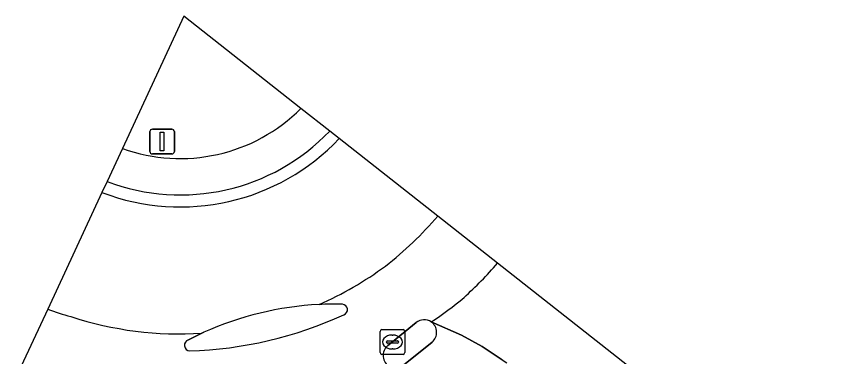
# Model space of a CAD drawing. Extents: x 163147 to 163550, y 380933 to 381639.
# Drawn here: x 163259.42 to 163292.27, y 381624.77 to 381638.52 of the extents above; entities that cross this region are included whole.
import ezdxf

# ---------------------------------------------------------------- set-up
doc = ezdxf.new("R2010")
doc.units = 0
for name, color, linetype in [('IMGEO_Fietspad_gesloten', 7, 'Continuous'), ('IMGEO_Groenvoorziening', 7, 'Continuous'), ('IMGEO_Kolk', 7, 'Continuous'), ('IMGEO_Rijbaan_lokaal_gesloten', 7, 'Continuous'), ('IMGEO_Verkeersbordpaal', 7, 'Continuous'), ('IMGEO_Verkeerseiland_open', 7, 'Continuous'), ('IMGEO_Voetpad_open', 7, 'Continuous')]:
    doc.layers.add(name, color=color, linetype=linetype)

msp = doc.modelspace()

# ---------------------------------------------------------------- linework, layer by layer
at = {"layer": 'IMGEO_Fietspad_gesloten'}
for points in [[(163278.878, 381628.545), (163276.458, 381630.449)], [(163260.69, 381626.691), (163259.417, 381623.955)], [(163274.441, 381625.218), (163274.625, 381625.367), (163275.584, 381626.155)], [(163266.375, 381625.454), (163266.92, 381625.722)]]:
    msp.add_lwpolyline(points, dxfattribs=at)
for centre, radius, start, end in [((163265.787, 381639.514), 14.002, 307.6765, 319.6504), ((163265.936, 381639.908), 17.222, 312.2775, 318.719), ((163265.997, 381639.773), 14.082, 293.7182, 306.3584), ((163266.413, 381640.626), 17.453, 304.0989, 309.5301), ((163272.226, 381615.824), 11.07, 88.0511, 92.9231), ((163272.595, 381626.673), 0.215, 286.8411, 88.045), ((163265.703, 381640.726), 14.904, 250.3439, 254.1116), ((163266.009, 381639.79), 14.097, 251.8751, 273.7071), ((163265.953, 381641.04), 16.041, 271.7007, 294.7035), ((163275.904, 381625.73), 0.532, 56.534, 127.0109), ((163266.448, 381625.235), 0.23, 108.38, 265.3661), ((163274.756, 381624.821), 0.507, 128.4599, 242.988)]:
    msp.add_arc(centre, radius, start, end, dxfattribs=at)
at = {"layer": 'IMGEO_Groenvoorziening'}
msp.add_lwpolyline([(163270.929, 381634.796), (163266.193, 381638.52), (163263.709, 381633.18)], dxfattribs=at)
msp.add_arc((163266.044, 381639.687), 6.913, 250.2621, 314.9649, dxfattribs=at)
at = {"layer": 'IMGEO_Kolk'}
for p, q in [((163274.203, 381625.866), (163275.055, 381625.866)), ((163274.128, 381624.94), (163274.128, 381625.792)), ((163274.616, 381625.646), (163274.641, 381625.646)), ((163275.129, 381625.792), (163275.129, 381624.94)), ((163274.387, 381625.36), (163274.387, 381625.372)), ((163274.825, 381625.323), (163274.427, 381625.323)), ((163274.43, 381625.409), (163274.828, 381625.409)), ((163274.871, 381625.372), (163274.871, 381625.36)), ((163275.055, 381624.866), (163274.203, 381624.866)), ((163274.639, 381625.086), (163274.614, 381625.086))]:
    msp.add_line(p, q, dxfattribs=at)
for points in [[(163274.203, 381625.866), (163275.055, 381625.866)], [(163274.128, 381624.94), (163274.128, 381625.792)], [(163275.129, 381625.792), (163275.129, 381624.94)], [(163275.055, 381624.866), (163274.203, 381624.866)]]:
    msp.add_lwpolyline(points, dxfattribs=at)
for centre, radius, start, end in [((163274.205, 381625.79), 0.0765, 91.552, 178.448), ((163274.205, 381625.79), 0.0765, 91.552, 178.448), ((163275.053, 381625.79), 0.0765, 1.552, 88.448), ((163275.053, 381625.79), 0.0765, 1.552, 88.448), ((163274.427, 381625.369), 0.0403, 85.8775, 175.7526), ((163274.424, 381625.359), 0.0366, 178.938, 274.7102), ((163274.828, 381625.366), 0.043, 264.8664, 352.4533), ((163274.832, 381625.371), 0.0386, 1.7309, 96.639), ((163274.205, 381624.942), 0.0765, 181.552, 268.448), ((163274.205, 381624.942), 0.0765, 181.552, 268.448), ((163275.053, 381624.942), 0.0765, 271.552, 358.448), ((163275.053, 381624.942), 0.0765, 271.552, 358.448)]:
    msp.add_arc(centre, radius, start, end, dxfattribs=at)
for centre, major_axis, ratio, start_param, end_param in [((163274.615, 381625.366), (-0.387, 0.002), 0.722429, 4.712389, 7.853982), ((163274.64, 381625.366), (-0.39, 0.002), 0.717154, 1.570796, 4.712389)]:
    msp.add_ellipse(centre, major_axis=major_axis, ratio=ratio, start_param=start_param, end_param=end_param, dxfattribs=at)
at = {"layer": 'IMGEO_Rijbaan_lokaal_gesloten'}
for points in [[(163276.458, 381630.449), (163272.477, 381633.579)], [(163262.882, 381631.403), (163260.69, 381626.691)], [(163409.378, 381551.108), (163313.499, 381605.127), (163296.892, 381616.034), (163284.126, 381624.419), (163278.878, 381628.545)], [(163276.198, 381626.174), (163277.423, 381625.642), (163278.261, 381625.178), (163279.068, 381624.642), (163279.253, 381624.52)], [(163266.92, 381625.722), (163266.996, 381625.757)]]:
    msp.add_lwpolyline(points, dxfattribs=at)
for centre, radius, start, end in [((163266.048, 381639.685), 8.867, 249.0815, 316.4764), ((163265.787, 381639.514), 14.002, 307.6765, 319.6504), ((163265.936, 381639.908), 17.222, 312.2775, 318.719), ((163265.997, 381639.773), 14.082, 293.7182, 306.3584), ((163266.413, 381640.626), 17.453, 304.0989, 309.5301), ((163272.33, 381613.85), 13.047, 92.939, 114.1314), ((163265.703, 381640.726), 14.904, 250.3439, 254.1116), ((163266.009, 381639.79), 14.097, 251.8751, 273.7071)]:
    msp.add_arc(centre, radius, start, end, dxfattribs=at)
at = {"layer": 'IMGEO_Verkeersbordpaal'}
for p, q in [((163264.82, 381633.06), (163264.82, 381633.86)), ((163264.82, 381633.86), (163264.82, 381633.06)), ((163264.92, 381633.96), (163265.71, 381633.96)), ((163265.71, 381633.96), (163264.92, 381633.96)), ((163265.81, 381633.86), (163265.81, 381633.06)), ((163265.81, 381633.06), (163265.81, 381633.86)), ((163265.71, 381632.96), (163264.92, 381632.96)), ((163264.92, 381632.96), (163265.71, 381632.96))]:
    msp.add_line(p, q, dxfattribs=at)
msp.add_lwpolyline([(163265.24, 381633.835), (163265.39, 381633.835), (163265.39, 381633.085), (163265.24, 381633.085), (163265.24, 381633.835)], dxfattribs=at)
for centre, start, end in [((163264.92, 381633.86), 90, 180), ((163264.92, 381633.86), 90, 180), ((163265.71, 381633.86), 0, 90), ((163265.71, 381633.86), 360, 90), ((163264.92, 381633.06), 180, 270), ((163264.92, 381633.06), 180, 270), ((163265.71, 381633.06), 270, 0), ((163265.71, 381633.06), 270, 0)]:
    msp.add_arc(centre, 0.1, start, end, dxfattribs=at)
at = {"layer": 'IMGEO_Verkeerseiland_open'}
for points in [[(163272.094, 381633.88), (163270.929, 381634.796)], [(163272.477, 381633.579), (163272.094, 381633.88)], [(163263.709, 381633.18), (163263.088, 381631.845)], [(163263.088, 381631.845), (163262.882, 381631.403)], [(163275.584, 381626.155), (163274.625, 381625.367), (163274.441, 381625.218)], [(163266.996, 381625.757), (163266.92, 381625.722), (163266.375, 381625.454)], [(163275.078, 381624.432), (163276.23, 381625.363)]]:
    msp.add_lwpolyline(points, dxfattribs=at)
for centre, radius, start, end in [((163266.044, 381639.687), 6.913, 250.2621, 314.9649), ((163266.05, 381639.685), 8.38, 249.2997, 316.1574), ((163266.05, 381639.685), 8.38, 249.2997, 316.1574), ((163266.048, 381639.685), 8.867, 249.0815, 316.4764), ((163272.33, 381613.85), 13.047, 92.939, 114.1314), ((163272.226, 381615.824), 11.07, 88.0511, 92.9231), ((163272.595, 381626.673), 0.215, 286.8411, 88.045), ((163265.953, 381641.04), 16.041, 271.7007, 294.7035), ((163275.904, 381625.73), 0.532, 56.534, 127.0109), ((163275.903, 381625.756), 0.511, 309.7563, 54.7628), ((163266.448, 381625.235), 0.23, 108.38, 265.3661), ((163274.756, 381624.821), 0.507, 128.4599, 242.988)]:
    msp.add_arc(centre, radius, start, end, dxfattribs=at)
at = {"layer": 'IMGEO_Voetpad_open'}
for points in [[(163279.068, 381624.642), (163278.261, 381625.178), (163277.423, 381625.642), (163276.198, 381626.174)], [(163276.23, 381625.363), (163275.078, 381624.432)]]:
    msp.add_lwpolyline(points, dxfattribs=at)
msp.add_arc((163275.903, 381625.756), 0.511, 309.7563, 54.7628, dxfattribs=at)

doc.saveas('drawing.dxf')
